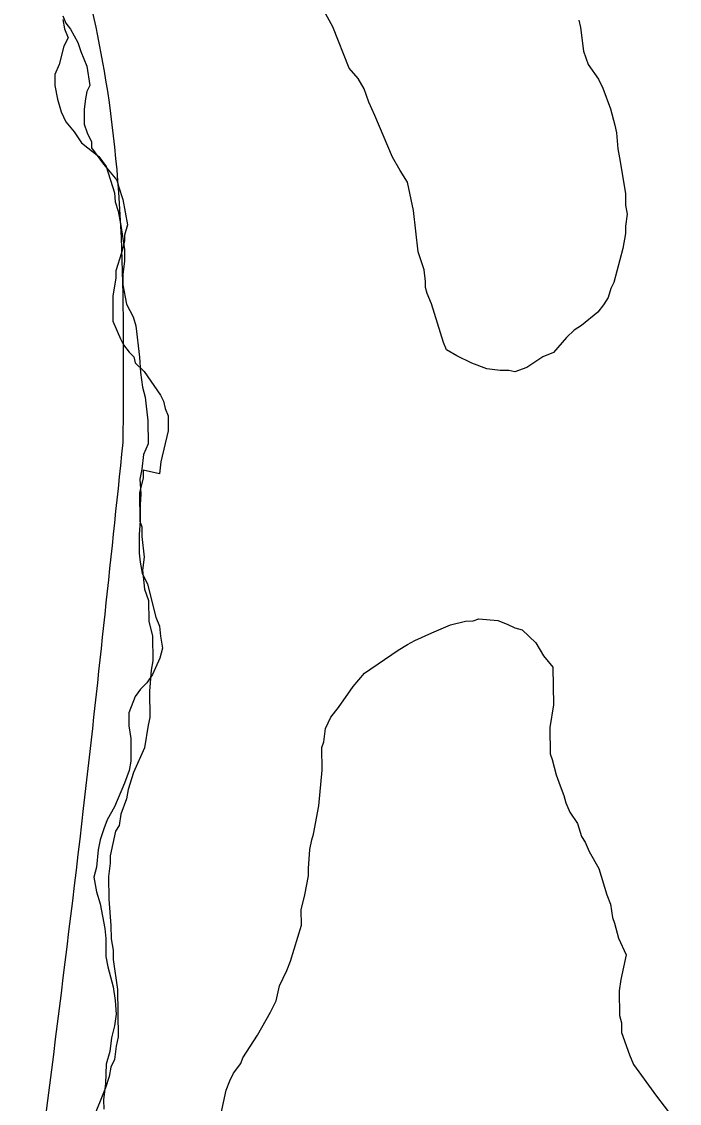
# Model space of a CAD drawing. Extents: x 3172231 to 3210228, y 940198 to 965780.
# Drawn here: x 3186545.4 to 3186771.4, y 960749.6 to 961121 of the extents above; entities that cross this region are included whole.
import ezdxf

# ---------------------------------------------------------------- set-up
doc = ezdxf.new("R2010")
doc.units = 0
for name, color, linetype in [('V-BORW-LINE', 7, 'Continuous'), ('V-SITE-VEGE', 7, 'Continuous'), ('V-TOPO-SHOR', 7, 'Continuous')]:
    doc.layers.add(name, color=color, linetype=linetype)

msp = doc.modelspace()

# ---------------------------------------------------------------- linework, layer by layer
at = {"layer": 'V-BORW-LINE'}
for points in [[(3186549.447, 961196.895), (3186574.28, 961100.927), (3186580.176, 960976.471)], [(3186580.176, 960976.471), (3186566.602, 960850.871), (3186545.421, 960681.982)]]:
    msp.add_spline(points, degree=3, dxfattribs=at)
at = {"layer": 'V-SITE-VEGE'}
for p, q in [((3186559.63, 961123.006), (3186560.656, 961120.462)), ((3186652.331, 961119.231), (3186649.257, 961124.824)), ((3186736.86, 961121.544), (3186737.378, 961119)), ((3186560.656, 961120.462), (3186562.188, 961118.431)), ((3186562.188, 961118.431), (3186564.752, 961113.855)), ((3186657.977, 961104.992), (3186652.331, 961119.231)), ((3186737.378, 961119), (3186738.425, 961110.855)), ((3186564.752, 961113.855), (3186565.78, 961110.804)), ((3186565.78, 961110.804), (3186567.835, 961105.717)), ((3186738.425, 961110.855), (3186739.967, 961106.276)), ((3186567.835, 961105.717), (3186568.875, 961099.1)), ((3186661.047, 961101.436), (3186657.977, 961104.992)), ((3186739.967, 961106.276), (3186743.549, 961101.195)), ((3186568.875, 961099.1), (3186567.863, 961097.06)), ((3186663.093, 961097.879), (3186661.047, 961101.436)), ((3186743.549, 961101.195), (3186745.087, 961098.145)), ((3186567.863, 961097.06), (3186567.361, 961094.51)), ((3186664.635, 961093.3), (3186663.093, 961097.879)), ((3186745.087, 961098.145), (3186747.655, 961091.024)), ((3186567.361, 961094.51), (3186566.864, 961090.944)), ((3186666.687, 961088.722), (3186664.635, 961093.3)), ((3186566.864, 961090.944), (3186566.88, 961085.851)), ((3186672.846, 961074.483), (3186666.687, 961088.722)), ((3186747.655, 961091.024), (3186749.201, 961085.425)), ((3186566.88, 961085.851), (3186567.908, 961082.799)), ((3186749.201, 961085.425), (3186749.719, 961082.883)), ((3186567.908, 961082.799), (3186569.446, 961079.752)), ((3186749.719, 961082.883), (3186750.246, 961077.28)), ((3186569.446, 961079.752), (3186569.452, 961077.712)), ((3186569.452, 961077.712), (3186573.546, 961072.123)), ((3186750.246, 961077.28), (3186750.764, 961074.227)), ((3186675.408, 961069.907), (3186672.846, 961074.483)), ((3186750.764, 961074.227), (3186752.843, 961062.012)), ((3186573.546, 961072.123), (3186578.146, 961066.536)), ((3186677.968, 961065.842), (3186675.408, 961069.907)), ((3186578.146, 961066.536), (3186578.662, 961064.501)), ((3186680.034, 961056.173), (3186677.968, 961065.842)), ((3186578.662, 961064.501), (3186580.207, 961059.923)), ((3186752.843, 961062.012), (3186752.855, 961057.937)), ((3186580.207, 961059.923), (3186581.763, 961051.271)), ((3186681.609, 961041.919), (3186680.034, 961056.173)), ((3186752.855, 961057.937), (3186753.373, 961054.883)), ((3186753.373, 961054.883), (3186752.878, 961050.808)), ((3186581.763, 961051.271), (3186580.755, 961047.703)), ((3186752.878, 961050.808), (3186752.888, 961048.262)), ((3186580.755, 961047.703), (3186580.762, 961045.667)), ((3186752.888, 961048.262), (3186751.884, 961043.165)), ((3186580.762, 961045.667), (3186579.756, 961041.588)), ((3186579.756, 961041.588), (3186577.739, 961035.47)), ((3186683.665, 961035.814), (3186681.609, 961041.919)), ((3186751.884, 961043.165), (3186748.865, 961031.44)), ((3186577.747, 961032.922), (3186576.75, 961026.809)), ((3186577.739, 961035.47), (3186577.747, 961032.922)), ((3186684.19, 961031.741), (3186683.665, 961035.814)), ((3186684.196, 961029.703), (3186684.19, 961031.741)), ((3186684.712, 961027.669), (3186684.196, 961029.703)), ((3186747.856, 961029.402), (3186746.846, 961026.34)), ((3186748.865, 961031.44), (3186747.856, 961029.402)), ((3186576.75, 961026.809), (3186576.776, 961018.15)), ((3186686.252, 961024.11), (3186684.712, 961027.669)), ((3186746.846, 961026.34), (3186745.327, 961023.793)), ((3186690.368, 961010.882), (3186686.252, 961024.11)), ((3186743.299, 961021.239), (3186737.71, 961016.637)), ((3186745.327, 961023.793), (3186743.299, 961021.239)), ((3186576.776, 961018.15), (3186579.342, 961012.047)), ((3186735.171, 961015.101), (3186732.631, 961012.547)), ((3186737.71, 961016.637), (3186735.171, 961015.101)), ((3186579.342, 961012.047), (3186580.368, 961010.016)), ((3186580.368, 961010.016), (3186582.412, 961007.474)), ((3186691.395, 961008.338), (3186690.368, 961010.882)), ((3186732.631, 961012.547), (3186728.066, 961007.439)), ((3186582.412, 961007.474), (3186583.946, 961005.952)), ((3186694.966, 961006.313), (3186691.395, 961008.338)), ((3186700.068, 961003.784), (3186694.966, 961006.313)), ((3186728.066, 961007.439), (3186724.505, 961005.899)), ((3186583.946, 961005.952), (3186584.462, 961003.915)), ((3186584.462, 961003.915), (3186587.528, 961000.871)), ((3186705.165, 961001.762), (3186700.068, 961003.784)), ((3186724.505, 961005.899), (3186718.916, 961002.317)), ((3186587.528, 961000.871), (3186593.156, 960992.741)), ((3186709.751, 961001.269), (3186705.165, 961001.762)), ((3186712.806, 961001.279), (3186709.751, 961001.269)), ((3186714.846, 961000.775), (3186712.806, 961001.279)), ((3186718.916, 961002.317), (3186714.846, 961000.775)), ((3186593.156, 960992.741), (3186594.18, 960990.705)), ((3186594.18, 960990.705), (3186594.698, 960988.163)), ((3186594.698, 960988.163), (3186595.726, 960985.62)), ((3186595.726, 960985.62), (3186595.743, 960980.526)), ((3186595.743, 960980.526), (3186593.232, 960969.824)), ((3186593.232, 960969.824), (3186592.734, 960965.748)), ((3186592.734, 960965.748), (3186587.133, 960966.979)), ((3186587.133, 960966.979), (3186587.164, 960964.386)), ((3186587.164, 960964.386), (3186585.933, 960959.188)), ((3186585.933, 960959.188), (3186586.054, 960949.471)), ((3186586.054, 960949.471), (3186586.725, 960947.535)), ((3186586.725, 960947.535), (3186586.764, 960944.295)), ((3186586.764, 960944.295), (3186587.502, 960937.176)), ((3186587.502, 960937.176), (3186586.91, 960932.634)), ((3186586.91, 960932.634), (3186587.639, 960926.162)), ((3186587.639, 960926.162), (3186588.982, 960922.292)), ((3186588.982, 960922.292), (3186589.07, 960915.167)), ((3186589.07, 960915.167), (3186590.432, 960909.999)), ((3186686.313, 960911.187), (3186692.761, 960913.86)), ((3186692.761, 960913.86), (3186697.928, 960915.22)), ((3186697.928, 960915.22), (3186700.518, 960915.251)), ((3186700.518, 960915.251), (3186702.456, 960915.922)), ((3186702.456, 960915.922), (3186708.942, 960915.355)), ((3186708.942, 960915.355), (3186712.196, 960914.1)), ((3186712.196, 960914.1), (3186714.803, 960912.836)), ((3186590.432, 960909.999), (3186590.535, 960901.576)), ((3186680.516, 960908.523), (3186686.313, 960911.187)), ((3186714.803, 960912.836), (3186717.404, 960912.22)), ((3186717.404, 960912.22), (3186721.996, 960907.743)), ((3186674.726, 960905.209), (3186677.939, 960907.196)), ((3186677.939, 960907.196), (3186680.516, 960908.523)), ((3186721.996, 960907.743), (3186724.644, 960903.239)), ((3186663.161, 960897.294), (3186674.726, 960905.209)), ((3186724.644, 960903.239), (3186727.931, 960899.393)), ((3186590.535, 960901.576), (3186589.926, 960898.33)), ((3186727.931, 960899.393), (3186728.091, 960886.433)), ((3186589.926, 960898.33), (3186589.367, 960891.197)), ((3186659.329, 960892.71), (3186663.161, 960897.294)), ((3186589.367, 960891.197), (3186589.48, 960882.124)), ((3186654.234, 960885.52), (3186659.329, 960892.71)), ((3186651.684, 960882.247), (3186654.234, 960885.52)), ((3186728.091, 960886.433), (3186726.892, 960878.645)), ((3186589.48, 960882.124), (3186588.863, 960879.525)), ((3186649.787, 960878.335), (3186651.684, 960882.247)), ((3186588.863, 960879.525), (3186587.665, 960871.735)), ((3186649.195, 960873.793), (3186649.787, 960878.335)), ((3186726.892, 960878.645), (3186727.003, 960869.576)), ((3186648.573, 960871.843), (3186649.195, 960873.793)), ((3186587.665, 960871.735), (3186583.883, 960863.264)), ((3186648.667, 960864.067), (3186648.573, 960871.843)), ((3186727.003, 960869.576), (3186727.677, 960867.639)), ((3186727.677, 960867.639), (3186729.035, 960862.472)), ((3186583.883, 960863.264), (3186582.011, 960857.407)), ((3186647.524, 960851.744), (3186648.667, 960864.067)), ((3186729.035, 960862.472), (3186730.38, 960858.603)), ((3186730.38, 960858.603), (3186731.716, 960855.377)), ((3186581.403, 960854.163), (3186579.523, 960848.955)), ((3186582.011, 960857.407), (3186581.403, 960854.163)), ((3186731.716, 960855.377), (3186732.395, 960852.793)), ((3186645.702, 960842), (3186647.524, 960851.744)), ((3186732.395, 960852.793), (3186733.733, 960849.569)), ((3186579.523, 960848.955), (3186578.924, 960845.059)), ((3186733.733, 960849.569), (3186736.371, 960845.715)), ((3186577.653, 960843.1), (3186575.814, 960834.654)), ((3186578.924, 960845.059), (3186577.653, 960843.1)), ((3186736.371, 960845.715), (3186737.722, 960841.197)), ((3186644.471, 960836.8), (3186645.079, 960840.048)), ((3186645.079, 960840.048), (3186645.702, 960842)), ((3186737.722, 960841.197), (3186739.043, 960839.27)), ((3186739.043, 960839.27), (3186740.379, 960836.044)), ((3186643.903, 960830.314), (3186644.471, 960836.8)), ((3186740.379, 960836.044), (3186743.69, 960830.254)), ((3186575.844, 960832.063), (3186575.25, 960827.518)), ((3186575.814, 960834.654), (3186575.844, 960832.063)), ((3186643.934, 960827.721), (3186643.903, 960830.314)), ((3186743.69, 960830.254), (3186746.394, 960821.217)), ((3186575.25, 960827.518), (3186575.351, 960819.746)), ((3186642.72, 960821.229), (3186643.934, 960827.721)), ((3186641.489, 960816.029), (3186642.72, 960821.229)), ((3186746.394, 960821.217), (3186747.731, 960817.993)), ((3186575.351, 960819.746), (3186576.111, 960810.682)), ((3186747.731, 960817.993), (3186748.433, 960813.467)), ((3186641.552, 960810.846), (3186641.489, 960816.029)), ((3186748.433, 960813.467), (3186749.107, 960811.532)), ((3186576.111, 960810.682), (3186576.166, 960806.145)), ((3186637.819, 960798.488), (3186641.552, 960810.846)), ((3186749.107, 960811.532), (3186750.467, 960806.365)), ((3186576.166, 960806.145), (3186576.86, 960802.269)), ((3186750.467, 960806.365), (3186753.129, 960800.565)), ((3186576.86, 960802.269), (3186576.901, 960799.029)), ((3186576.901, 960799.029), (3186578.326, 960788.678)), ((3186636.561, 960795.234), (3186637.819, 960798.488)), ((3186753.129, 960800.565), (3186751.29, 960792.119)), ((3186634.034, 960790.017), (3186636.561, 960795.234)), ((3186751.29, 960792.119), (3186750.69, 960788.223)), ((3186578.326, 960788.678), (3186578.527, 960772.482)), ((3186632.803, 960784.82), (3186634.034, 960790.017)), ((3186750.69, 960788.223), (3186750.795, 960779.802)), ((3186630.909, 960780.908), (3186632.803, 960784.82)), ((3186626.469, 960773.074), (3186630.909, 960780.908)), ((3186750.795, 960779.802), (3186751.475, 960777.217)), ((3186751.475, 960777.217), (3186751.516, 960773.98)), ((3186578.527, 960772.482), (3186577.921, 960769.234)), ((3186621.386, 960765.239), (3186626.469, 960773.074)), ((3186751.516, 960773.98), (3186754.203, 960766.236)), ((3186577.921, 960769.234), (3186577.327, 960764.692)), ((3186620.759, 960763.287), (3186621.386, 960765.239)), ((3186754.203, 960766.236), (3186755.54, 960763.012)), ((3186576.063, 960762.085), (3186575.457, 960758.837)), ((3186577.327, 960764.692), (3186576.063, 960762.085)), ((3186618.207, 960760.012), (3186620.759, 960763.287)), ((3186755.54, 960763.012), (3186763.447, 960752.097)), ((3186575.457, 960758.837), (3186574.21, 960754.933)), ((3186615.69, 960754.153), (3186616.944, 960757.407)), ((3186616.944, 960757.407), (3186618.207, 960760.012)), ((3186574.21, 960754.933), (3186569.811, 960743.864)), ((3186613.849, 960745.707), (3186615.69, 960754.153)), ((3186763.447, 960752.097), (3186771.35, 960741.826))]:
    msp.add_line(p, q, dxfattribs=at)
at = {"layer": 'V-TOPO-SHOR'}
for points in [[(3186559.546, 961121.695), (3186560.183, 961118.566), (3186561.447, 961115.436), (3186559.89, 961112.612), (3186558.344, 961106.341), (3186556.79, 961102.89), (3186556.802, 961099.13), (3186557.756, 961094.434), (3186559.024, 961090.051), (3186560.601, 961086.611)], [(3186560.601, 961086.611), (3186563.431, 961083.174), (3186565.95, 961079.422), (3186571.918, 961074.743), (3186574.435, 961071.304), (3186577.284, 961062.229), (3186577.608, 961059.098), (3186578.558, 961055.967), (3186579.514, 961050.957), (3186580.794, 961042.816), (3186580.807, 961038.743), (3186580.194, 961034.354), (3186580.207, 961030.596), (3186581.482, 961024.022), (3186583.688, 961019.641), (3186584.638, 961016.512), (3186585.927, 961005.864), (3186586.258, 961000.54), (3186586.899, 960995.528), (3186587.852, 960992.085), (3186588.818, 960983.943), (3186588.843, 960976.111), (3186587.289, 960972.347), (3186586.678, 960967.331), (3186586.064, 960963.884), (3186586.394, 960958.873), (3186586.092, 960955.113), (3186586.109, 960949.786), (3186585.812, 960944.772), (3186585.832, 960938.508), (3186586.156, 960935.374), (3186586.795, 960931.616), (3186588.687, 960927.864), (3186591.542, 960916.594), (3186592.806, 960913.467), (3186593.131, 960910.022), (3186593.77, 960905.951), (3186592.843, 960902.502), (3186590.354, 960896.853), (3186588.483, 960894.027), (3186586.297, 960891.828), (3186584.425, 960889.315), (3186582.25, 960883.668), (3186582.265, 960879.284), (3186582.906, 960874.899), (3186582.932, 960867.067), (3186582.316, 960863.932), (3186580.764, 960859.541), (3186577.343, 960851.384), (3186574.851, 960846.991), (3186573.61, 960843.853), (3186572.369, 960840.091), (3186571.752, 960836.64), (3186571.144, 960830.687), (3186570.216, 960827.238), (3186571.173, 960822.228), (3186572.438, 960818.161), (3186574.034, 960809.707), (3186574.357, 960806.26), (3186574.378, 960799.995), (3186575.015, 960796.551), (3186576.917, 960789.665), (3186577.558, 960784.967), (3186577.888, 960780.269), (3186577.276, 960776.193), (3186576.348, 960772.12), (3186575.738, 960767.418), (3186574.499, 960763.027), (3186574.206, 960756.447), (3186573.598, 960750.806), (3186573.608, 960747.673)]]:
    msp.add_lwpolyline(points, dxfattribs=at)

doc.saveas('drawing.dxf')
